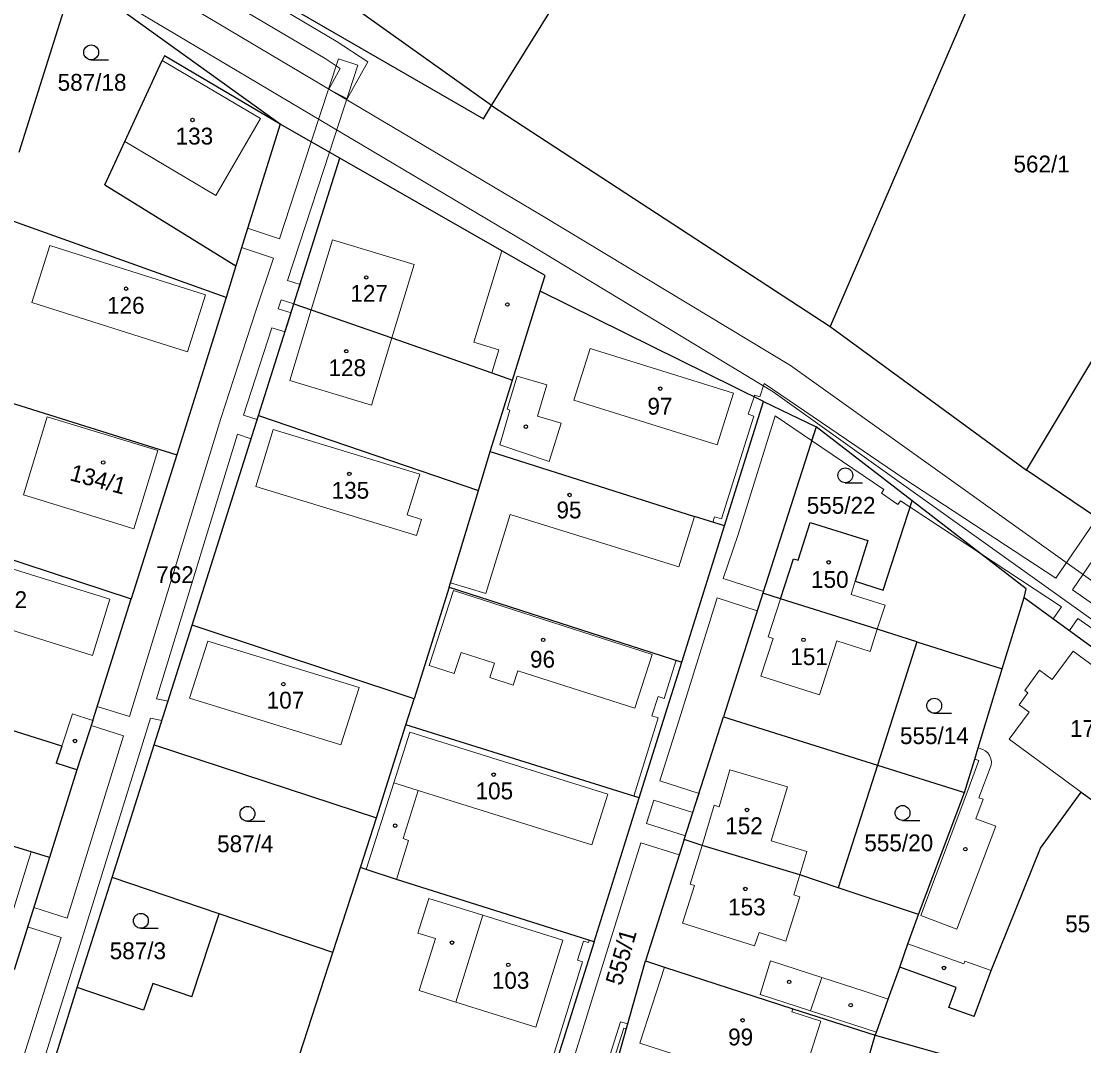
# Model space of a CAD drawing. Extents: x -701211 to -698780, y -1014269 to -1012378.
# Drawn here: x -700475.1 to -700367.7, y -1013337.5 to -1013234 of the extents above; entities that cross this region are included whole.
import ezdxf
from ezdxf.enums import TextEntityAlignment as Align

# ---------------------------------------------------------------- set-up
doc = ezdxf.new("R2010")
doc.units = 0
doc.header["$LTSCALE"] = 0.68
for name, color, linetype, lineweight in [('1', 7, 'Continuous', 25), ('13', 7, 'Continuous', 13), ('3', 7, 'Continuous', 25), ('4', 7, 'Continuous', 13), ('5', 7, 'Continuous', 25)]:
    doc.layers.add(name, color=color, linetype=linetype, lineweight=lineweight)
doc.layers.add('2', color=7, linetype='Continuous')

msp = doc.modelspace()

# ---------------------------------------------------------------- linework, layer by layer
at = {"layer": '1'}
for p, q in [((-700427.55, -1013242.53), (-700393.67, -1013187.86)), ((-700369.46, -1013209.43), (-700393.34, -1013264.83)), ((-700427.55, -1013242.53), (-700452.75, -1013224.55)), ((-700455.12, -1013228.41), (-700428.37, -1013243.85)), ((-700448.91, -1013244.39), (-700469.69, -1013229.44)), ((-700475.28, -1013247.23), (-700470.4, -1013231.7)), ((-700464.61, -1013246.15), (-700460.82, -1013237.97)), ((-700460.6, -1013237.49), (-700460.82, -1013237.97)), ((-700448.91, -1013244.39), (-700460.6, -1013237.49)), ((-700428.37, -1013243.85), (-700427.55, -1013242.53)), ((-700427.55, -1013242.53), (-700393.34, -1013264.83)), ((-700448.91, -1013244.39), (-700453.39, -1013258.72)), ((-700442.87, -1013247.84), (-700448.91, -1013244.39)), ((-700466.63, -1013250.53), (-700464.61, -1013246.15)), ((-700447.52, -1013262.54), (-700442.87, -1013247.84)), ((-700426.52, -1013257.19), (-700442.87, -1013247.84)), ((-700466.63, -1013250.53), (-700453.39, -1013258.72)), ((-700454.38, -1013261.9), (-700477.26, -1013253.74)), ((-700373.52, -1013279.35), (-700359.38, -1013255.74)), ((-700422.15, -1013259.69), (-700426.52, -1013257.19)), ((-700453.39, -1013258.72), (-700454.38, -1013261.9)), ((-700422.64, -1013261.26), (-700422.15, -1013259.69)), ((-700425.45, -1013270.26), (-700422.64, -1013261.26)), ((-700400.07, -1013272.42), (-700422.64, -1013261.26)), ((-700454.38, -1013261.9), (-700459.34, -1013277.8)), ((-700451.1, -1013273.83), (-700447.52, -1013262.54)), ((-700447.52, -1013262.54), (-700445.77, -1013263.15)), ((-700445.77, -1013263.15), (-700437.62, -1013266)), ((-700393.34, -1013264.83), (-700373.52, -1013279.35)), ((-700437.62, -1013266), (-700427.52, -1013269.53)), ((-700427.7, -1013277.47), (-700425.45, -1013270.26)), ((-700427.52, -1013269.53), (-700425.45, -1013270.26)), ((-700482.14, -1013270.64), (-700459.34, -1013277.8)), ((-700404.02, -1013284.98), (-700400.07, -1013272.42)), ((-700400.07, -1013272.42), (-700394.78, -1013274.97)), ((-700457.81, -1013295.02), (-700451.1, -1013273.83)), ((-700451.1, -1013273.83), (-700428.89, -1013281.42)), ((-700394.78, -1013274.97), (-700400.14, -1013291.78)), ((-700385.06, -1013282.46), (-700394.78, -1013274.97)), ((-700459.34, -1013277.8), (-700463.97, -1013292.36)), ((-700428.89, -1013281.42), (-700427.7, -1013277.47)), ((-700427.7, -1013277.47), (-700407.05, -1013284.02)), ((-700353.86, -1013292.67), (-700373.52, -1013279.35)), ((-700431.69, -1013290.72), (-700428.89, -1013281.42)), ((-700387.99, -1013291.46), (-700385.06, -1013282.46)), ((-700373.54, -1013291.35), (-700385.06, -1013282.46)), ((-700404.02, -1013284.98), (-700407.05, -1013284.02)), ((-700486.35, -1013284.99), (-700463.97, -1013292.36)), ((-700408.35, -1013298.74), (-700404.02, -1013284.98)), ((-700396.58, -1013288.43), (-700395.36, -1013284.64)), ((-700395.36, -1013284.64), (-700389.53, -1013286.47)), ((-700389.53, -1013286.47), (-700390.81, -1013290.57)), ((-700398.36, -1013292.34), (-700397.05, -1013288.31)), ((-700397.05, -1013288.31), (-700396.58, -1013288.43)), ((-700431.83, -1013291.18), (-700431.69, -1013290.72)), ((-700390.81, -1013290.57), (-700387.99, -1013291.46)), ((-700431.83, -1013291.18), (-700435.38, -1013302.44)), ((-700431.83, -1013291.18), (-700408.35, -1013298.74)), ((-700400.14, -1013291.78), (-700404.13, -1013304.26)), ((-700398.36, -1013292.34), (-700400.14, -1013291.78)), ((-700373.75, -1013292.22), (-700373.54, -1013291.35)), ((-700467.83, -1013304.65), (-700463.97, -1013292.36)), ((-700388.59, -1013295.43), (-700398.36, -1013292.34)), ((-700375.96, -1013299.42), (-700373.75, -1013292.22)), ((-700373.75, -1013292.22), (-700359.82, -1013302.39)), ((-700461.64, -1013307.11), (-700457.81, -1013295.02)), ((-700435.38, -1013302.44), (-700457.81, -1013295.02)), ((-700384.6, -1013296.69), (-700388.59, -1013295.43)), ((-700384.6, -1013296.69), (-700388.58, -1013309.14)), ((-700384.6, -1013296.69), (-700375.96, -1013299.42)), ((-700410.2, -1013304.6), (-700408.35, -1013298.74)), ((-700378.41, -1013307.42), (-700375.96, -1013299.42)), ((-700436.21, -1013305.08), (-700435.38, -1013302.44)), ((-700470.97, -1013307.22), (-700485.22, -1013302.75)), ((-700467.83, -1013304.65), (-700469.46, -1013309.64)), ((-700412.65, -1013312.45), (-700410.2, -1013304.6)), ((-700408.09, -1013316.65), (-700404.13, -1013304.26)), ((-700404.13, -1013304.26), (-700388.58, -1013309.14)), ((-700439.19, -1013314.46), (-700436.21, -1013305.08)), ((-700412.65, -1013312.45), (-700436.21, -1013305.08)), ((-700470.97, -1013307.22), (-700471.54, -1013308.96)), ((-700465.88, -1013320.51), (-700461.64, -1013307.11)), ((-700461.64, -1013307.11), (-700439.19, -1013314.46)), ((-700378.75, -1013308.54), (-700378.41, -1013307.42)), ((-700469.46, -1013309.64), (-700471.54, -1013308.96)), ((-700379.78, -1013311.9), (-700378.75, -1013308.54)), ((-700469.46, -1013309.64), (-700472.21, -1013318.47)), ((-700388.58, -1013309.14), (-700392.54, -1013321.53)), ((-700388.58, -1013309.14), (-700379.78, -1013311.9)), ((-700384.43, -1013324.25), (-700379.78, -1013311.9)), ((-700372.12, -1013317.53), (-700367.98, -1013311.89)), ((-700367.98, -1013311.89), (-700366.69, -1013312.84)), ((-700417.19, -1013327), (-700412.65, -1013312.45)), ((-700440.79, -1013319.49), (-700439.19, -1013314.46)), ((-700408.09, -1013316.65), (-700412, -1013328.91)), ((-700406.28, -1013317.28), (-700408.09, -1013316.65)), ((-700396.42, -1013320.23), (-700406.28, -1013317.28)), ((-700377.1, -1013329.89), (-700372.12, -1013317.53)), ((-700472.21, -1013318.47), (-700475.79, -1013329.83)), ((-700443.59, -1013328.08), (-700440.79, -1013319.49)), ((-700440.22, -1013319.68), (-700440.79, -1013319.49)), ((-700437.17, -1013320.7), (-700440.22, -1013319.68)), ((-700469.4, -1013331.62), (-700465.88, -1013320.51)), ((-700455.08, -1013324.18), (-700465.88, -1013320.51)), ((-700417.19, -1013327), (-700437.17, -1013320.7)), ((-700392.54, -1013321.53), (-700396.42, -1013320.23)), ((-700384.43, -1013324.25), (-700392.54, -1013321.53)), ((-700457.82, -1013332.57), (-700455.08, -1013324.18)), ((-700443.59, -1013328.08), (-700455.08, -1013324.18)), ((-700385.49, -1013327.21), (-700384.43, -1013324.25)), ((-700417.19, -1013327), (-700423.17, -1013346.02)), ((-700386.33, -1013329.57), (-700385.49, -1013327.21)), ((-700446.96, -1013338.45), (-700443.59, -1013328.08)), ((-700416.12, -1013343.54), (-700412, -1013328.91)), ((-700412, -1013328.91), (-700410.1, -1013329.57)), ((-700410.1, -1013329.57), (-700397.12, -1013333.76)), ((-700387.48, -1013332.78), (-700386.33, -1013329.57)), ((-700380.63, -1013331.6), (-700386.33, -1013329.57)), ((-700378.82, -1013334.54), (-700377.1, -1013329.89)), ((-700461.78, -1013331.22), (-700462.72, -1013333.92)), ((-700457.82, -1013332.57), (-700461.78, -1013331.22)), ((-700474.45, -1013347.58), (-700469.4, -1013331.62)), ((-700462.72, -1013333.92), (-700469.4, -1013331.62)), ((-700381.36, -1013333.63), (-700380.63, -1013331.6)), ((-700388.68, -1013336.12), (-700387.48, -1013332.78)), ((-700378.82, -1013334.54), (-700381.36, -1013333.63)), ((-700397.12, -1013333.76), (-700388.79, -1013336.44)), ((-700392.97, -1013350.54), (-700388.79, -1013336.44)), ((-700388.79, -1013336.44), (-700388.68, -1013336.12)), ((-700388.79, -1013336.44), (-700364.85, -1013343.16))]:
    msp.add_line(p, q, dxfattribs=at)
msp.add_lwpolyline([(-700472.21, -1013318.47), (-700474.05, -1013317.91), (-700488.57, -1013313.47)], dxfattribs=at)
at = {"layer": '13'}
for points in [[(-700287.36, -1013363.02), (-700322.83, -1013322.02), (-700397.37, -1013268.79), (-700422.31, -1013253.72), (-700469.35, -1013225.78), (-700474.13, -1013223.15), (-700505.21, -1013205.06), (-700510.59, -1013202.27), (-700527.33, -1013194.88), (-700555.49, -1013183.11), (-700559.92, -1013181.38), (-700563.23, -1013179.64), (-700564.89, -1013177.43), (-700602.93, -1013162.92), (-700645.95, -1013152.22), (-700656.81, -1013151.49), (-700669.27, -1013150.25), (-700710.28, -1013153.93)], [(-700710.03, -1013157.08), (-700669.29, -1013153.42), (-700657.08, -1013154.63), (-700646.44, -1013155.36), (-700603.88, -1013165.94), (-700566.87, -1013180.06), (-700565.33, -1013182.09), (-700561.6, -1013184.11), (-700556.67, -1013186.04), (-700528.57, -1013197.79), (-700511.95, -1013205.13), (-700506.73, -1013207.83), (-700475.69, -1013225.9), (-700470.91, -1013228.52), (-700423.94, -1013256.43), (-700399.11, -1013271.43), (-700324.98, -1013324.37), (-700289.83, -1013365.01)], [(-700472.58, -1013338.3), (-700468.76, -1013326.21), (-700462, -1013304.4), (-700460.86, -1013304.65), (-700460.24, -1013302.7), (-700461.39, -1013302.46), (-700453.23, -1013275.73), (-700451.84, -1013276.18), (-700451.23, -1013274.24), (-700452.62, -1013273.79), (-700449.75, -1013264.97), (-700448.42, -1013265.39), (-700447.81, -1013263.45), (-700449.12, -1013263.04), (-700448.82, -1013262.13), (-700447.52, -1013262.54), (-700446.9, -1013260.59), (-700448.18, -1013260.2), (-700443.94, -1013247.23), (-700441.07, -1013238.44), (-700443.03, -1013237.8), (-700445.77, -1013246.18), (-700448.97, -1013255.99), (-700452.2, -1013254.91), (-700452.81, -1013256.85), (-700449.6, -1013257.92), (-700451.4, -1013263.37), (-700454.9, -1013274.12), (-700464.12, -1013304.25), (-700467.38, -1013303.22), (-700467.83, -1013304.65), (-700467.99, -1013305.15), (-700464.73, -1013306.19), (-700470.43, -1013324.62), (-700473.81, -1013323.54), (-700474.42, -1013325.48), (-700471.04, -1013326.56), (-700474.84, -1013338.62)], [(-700366.39, -1013284.18), (-700370.54, -1013290.25), (-700385.92, -1013280.19), (-700400.02, -1013270.6), (-700400.46, -1013271.96), (-700400.99, -1013271.78), (-700401.04, -1013271.94), (-700400.07, -1013272.42), (-700404.02, -1013284.98), (-700408.35, -1013298.74), (-700410.2, -1013304.6), (-700412.65, -1013312.45), (-700417.19, -1013327), (-700423.17, -1013346.02), (-700425.97, -1013354.5), (-700428.58, -1013362.42), (-700429.11, -1013362.25), (-700430.4, -1013365.84), (-700436.32, -1013363.84), (-700452.93, -1013359.28), (-700476.99, -1013350.21)], [(-700419.67, -1013340.18), (-700416.1, -1013328.65), (-700412.49, -1013316.99), (-700408.59, -1013318.22), (-700408.09, -1013316.65), (-700407.97, -1013316.28), (-700411.9, -1013315.04), (-700411.16, -1013312.68), (-700407.22, -1013313.93), (-700406.6, -1013312), (-700410.56, -1013310.74), (-700408.45, -1013304.02), (-700404.77, -1013292.25), (-700400.71, -1013293.56), (-700400.14, -1013291.78), (-700400.09, -1013291.62), (-700404.15, -1013290.31), (-700402.66, -1013285.85), (-700398.9, -1013273.86), (-700395.22, -1013276.36), (-700394.78, -1013274.97), (-700385.06, -1013282.46), (-700378.28, -1013287.69), (-700369.97, -1013293.16), (-700370.81, -1013294.36), (-700369.17, -1013295.56), (-700368.32, -1013294.34), (-700352.95, -1013305.07)], [(-700352.51, -1013302.86), (-700368.88, -1013291.43), (-700364.71, -1013285.32)], [(-700416.59, -1013343.23), (-700414.19, -1013335.71), (-700413.94, -1013335.79), (-700413.8, -1013335.3), (-700414.52, -1013335.09), (-700417.07, -1013343.07)]]:
    msp.add_lwpolyline(points, dxfattribs=at)
for points in [[(-700456.7, -1013227.49), (-700456.91, -1013227.91), (-700457.59, -1013227.52), (-700458.63, -1013229.32), (-700444.35, -1013237.77), (-700442.85, -1013238.77), (-700443.98, -1013240.87), (-700442.15, -1013241.85), (-700440.06, -1013238.11), (-700443.25, -1013236.01), (-700455.15, -1013228.94), (-700454.93, -1013228.52), (-700455.12, -1013228.41)], [(-700405.19, -1013284.61), (-700404.02, -1013284.98), (-700400.07, -1013272.42), (-700401.04, -1013271.94), (-700401.63, -1013273.71), (-700401.07, -1013273.89), (-700404.33, -1013284.27), (-700405.03, -1013284.06)], [(-700394.78, -1013274.97), (-700395.22, -1013276.36), (-700387.93, -1013281.32), (-700388.17, -1013281.66), (-700386.51, -1013282.83), (-700386.24, -1013282.45), (-700385.27, -1013283.09), (-700378.28, -1013287.69), (-700385.06, -1013282.46)], [(-700413.2, -1013312.28), (-700412.65, -1013312.45), (-700408.35, -1013298.74), (-700408.9, -1013298.56), (-700410.11, -1013302.43), (-700410.74, -1013302.23), (-700411.36, -1013304.16), (-700410.72, -1013304.37)], [(-700423.54, -1013345.9), (-700423.17, -1013346.02), (-700417.19, -1013327), (-700417.7, -1013326.84), (-700417.77, -1013327.07), (-700418.27, -1013326.92), (-700418.86, -1013328.86), (-700418.38, -1013329.01), (-700421.94, -1013340.54)]]:
    msp.add_lwpolyline(points, close=True, dxfattribs=at)
at = {"layer": '3'}
for p, q in [((-700468.003, -1013237.9), (-700466.253, -1013237.9)), ((-700391.823, -1013280.63), (-700390.073, -1013280.63)), ((-700382.843, -1013303.9), (-700381.093, -1013303.9)), ((-700452.213, -1013314.82), (-700450.463, -1013314.82)), ((-700386.043, -1013314.73), (-700384.293, -1013314.73)), ((-700462.983, -1013325.63), (-700461.233, -1013325.63))]:
    msp.add_line(p, q, dxfattribs=at)
for centre in [(-700468.0029, -1013237.1498), (-700391.8229, -1013279.8798), (-700382.8429, -1013303.1498), (-700386.0429, -1013313.9798), (-700452.2129, -1013314.0698), (-700462.9829, -1013324.8798)]:
    msp.add_circle(centre, 0.75, dxfattribs=at)
at = {"layer": '4'}
for p, q in [((-700460.82, -1013237.97), (-700450.9, -1013243.83)), ((-700450.9, -1013243.83), (-700455.4, -1013251.59)), ((-700464.61, -1013246.15), (-700455.4, -1013251.59)), ((-700445.77, -1013263.15), (-700443.64, -1013256.07)), ((-700443.64, -1013256.07), (-700435.38, -1013258.56)), ((-700474.01, -1013262.41), (-700472.19, -1013256.66)), ((-700472.19, -1013256.66), (-700456.44, -1013261.65)), ((-700429.35, -1013266.42), (-700426.52, -1013257.19)), ((-700437.62, -1013266), (-700435.38, -1013258.56)), ((-700456.44, -1013261.65), (-700458.26, -1013267.4)), ((-700458.26, -1013267.4), (-700474.01, -1013262.41)), ((-700447.93, -1013270.3), (-700445.77, -1013263.15)), ((-700439.67, -1013272.79), (-700437.62, -1013266)), ((-700429.35, -1013266.42), (-700426.81, -1013267.2)), ((-700417.6, -1013267.06), (-700403.11, -1013271.58)), ((-700427.52, -1013269.53), (-700426.81, -1013267.2)), ((-700447.93, -1013270.3), (-700439.67, -1013272.79)), ((-700421.98, -1013270.73), (-700422.91, -1013273.89)), ((-700404.75, -1013276.81), (-700403.11, -1013271.58)), ((-700426.73, -1013276.79), (-700425.7, -1013273.29)), ((-700425.99, -1013273.2), (-700425.7, -1013273.29)), ((-700472.44, -1013273.95), (-700474.85, -1013281.83)), ((-700461.27, -1013277.38), (-700472.44, -1013273.95)), ((-700451.37, -1013280.99), (-700449.61, -1013275.24)), ((-700449.61, -1013275.24), (-700434.81, -1013279.77)), ((-700463.01, -1013283.08), (-700461.27, -1013277.38)), ((-700436.07, -1013283.88), (-700434.81, -1013279.77)), ((-700474.85, -1013281.83), (-700465.42, -1013284.73)), ((-700463.68, -1013285.28), (-700463.01, -1013283.08)), ((-700436.07, -1013283.88), (-700434.63, -1013284.32)), ((-700428.14, -1013291.82), (-700425.67, -1013283.84)), ((-700408.63, -1013289.12), (-700425.67, -1013283.84)), ((-700408.63, -1013289.12), (-700407.05, -1013284.02)), ((-700465.42, -1013284.73), (-700463.68, -1013285.28)), ((-700431.69, -1013290.72), (-700428.14, -1013291.82)), ((-700390.81, -1013290.57), (-700391.23, -1013291.9)), ((-700431.41, -1013291.52), (-700433.85, -1013299.09)), ((-700431.41, -1013291.52), (-700411.34, -1013297.98)), ((-700399.62, -1013296.2), (-700398.36, -1013292.34)), ((-700391.23, -1013291.9), (-700387.81, -1013293)), ((-700482.34, -1013293.54), (-700467.88, -1013298.06)), ((-700388.59, -1013295.43), (-700387.81, -1013293)), ((-700389.3, -1013297.66), (-700388.59, -1013295.43)), ((-700456.23, -1013296.62), (-700458.07, -1013302.39)), ((-700440.94, -1013301.32), (-700456.23, -1013296.62)), ((-700400.34, -1013300.17), (-700399.12, -1013296.36)), ((-700399.62, -1013296.2), (-700399.12, -1013296.36)), ((-700431.32, -1013299.9), (-700430.63, -1013297.76)), ((-700430.63, -1013297.76), (-700427.25, -1013298.85)), ((-700411.34, -1013297.98), (-700413.09, -1013303.41)), ((-700368.8, -1013297.64), (-700370.91, -1013300.5)), ((-700363.69, -1013301.41), (-700368.8, -1013297.64)), ((-700433.85, -1013299.09), (-700431.32, -1013299.9)), ((-700427.72, -1013300.31), (-700427.25, -1013298.85)), ((-700427.72, -1013300.31), (-700425.37, -1013301.07)), ((-700425.37, -1013301.07), (-700424.89, -1013299.61)), ((-700424.89, -1013299.61), (-700413.09, -1013303.41)), ((-700400.34, -1013300.17), (-700394.43, -1013302.06)), ((-700372.19, -1013299.56), (-700373.7, -1013301.61)), ((-700370.91, -1013300.5), (-700372.19, -1013299.56)), ((-700440.94, -1013301.32), (-700442.78, -1013307.09)), ((-700442.78, -1013307.09), (-700458.07, -1013302.39)), ((-700373.38, -1013301.85), (-700374.27, -1013303.06)), ((-700373.38, -1013301.85), (-700373.7, -1013301.61)), ((-700373.26, -1013303.8), (-700374.27, -1013303.06)), ((-700469.9, -1013303.97), (-700470.97, -1013307.22)), ((-700467.83, -1013304.65), (-700469.9, -1013303.97)), ((-700373.26, -1013303.8), (-700375.27, -1013306.54)), ((-700437.44, -1013310.93), (-700435.82, -1013305.83)), ((-700415.82, -1013312.09), (-700435.82, -1013305.83)), ((-700367.98, -1013311.89), (-700375.27, -1013306.54)), ((-700377.93, -1013307.57), (-700378.41, -1013307.42)), ((-700377.69, -1013307.7), (-700377.93, -1013307.57)), ((-700377.44, -1013307.92), (-700377.69, -1013307.7)), ((-700379.55, -1013311.99), (-700378.34, -1013308.69)), ((-700378.75, -1013308.54), (-700378.34, -1013308.69)), ((-700377.24, -1013308.19), (-700377.44, -1013307.92)), ((-700377.11, -1013308.5), (-700377.24, -1013308.19)), ((-700377.06, -1013308.83), (-700377.11, -1013308.5)), ((-700377.09, -1013309.17), (-700377.06, -1013308.83)), ((-700404.58, -1013313.35), (-700403.47, -1013309.61)), ((-700403.47, -1013309.61), (-700397.67, -1013311.34)), ((-700378.33, -1013312.44), (-700377.09, -1013309.17)), ((-700440.22, -1013319.68), (-700437.44, -1013310.93)), ((-700437.44, -1013310.93), (-700434.98, -1013311.7)), ((-700436.5, -1013316.57), (-700434.98, -1013311.7)), ((-700417.42, -1013317.2), (-700434.98, -1013311.7)), ((-700417.42, -1013317.2), (-700415.82, -1013312.09)), ((-700399.3, -1013316.81), (-700397.67, -1013311.34)), ((-700384.2, -1013324.34), (-700379.55, -1013311.99)), ((-700406.28, -1013317.28), (-700405.06, -1013313.21)), ((-700405.06, -1013313.21), (-700404.58, -1013313.35)), ((-700378.65, -1013314.57), (-700377.91, -1013312.6)), ((-700377.91, -1013312.6), (-700378.33, -1013312.44)), ((-700380.55, -1013325.71), (-700376.63, -1013315.32)), ((-700376.63, -1013315.32), (-700378.65, -1013314.57)), ((-700437.17, -1013320.7), (-700435.93, -1013316.75)), ((-700436.5, -1013316.57), (-700435.93, -1013316.75)), ((-700406.28, -1013317.28), (-700407.51, -1013321.16)), ((-700399.3, -1013316.81), (-700395.72, -1013317.88)), ((-700476.1, -1013324.46), (-700474.05, -1013317.91)), ((-700396.42, -1013320.23), (-700395.72, -1013317.88)), ((-700397.01, -1013322.26), (-700396.42, -1013320.23)), ((-700407.04, -1013321.31), (-700408.26, -1013325.11)), ((-700407.51, -1013321.16), (-700407.04, -1013321.31)), ((-700435, -1013326.11), (-700433.9, -1013322.61)), ((-700433.9, -1013322.61), (-700428.43, -1013324.32)), ((-700397.83, -1013326.93), (-700396.43, -1013322.44)), ((-700396.43, -1013322.44), (-700397.01, -1013322.26)), ((-700380.55, -1013325.71), (-700384.2, -1013324.34)), ((-700435, -1013326.11), (-700433.23, -1013326.66)), ((-700408.26, -1013325.11), (-700400.98, -1013327.39)), ((-700400.98, -1013327.39), (-700400.53, -1013326.05)), ((-700400.53, -1013326.05), (-700397.83, -1013326.93)), ((-700434.88, -1013331.93), (-700433.23, -1013326.66)), ((-700423.1, -1013335.61), (-700420.36, -1013326.84)), ((-700379.84, -1013329.23), (-700385.49, -1013327.21)), ((-700400.41, -1013332.31), (-700399.37, -1013328.92)), ((-700399.37, -1013328.92), (-700394.19, -1013330.6)), ((-700379.84, -1013329.23), (-700379.74, -1013328.95)), ((-700379.74, -1013328.95), (-700377.1, -1013329.89)), ((-700412.57, -1013337.23), (-700410.1, -1013329.57)), ((-700395.34, -1013333.96), (-700394.19, -1013330.6)), ((-700394.19, -1013330.6), (-700389.92, -1013331.99)), ((-700431.16, -1013333.09), (-700434.88, -1013331.93)), ((-700400.41, -1013332.31), (-700395.34, -1013333.96)), ((-700389.92, -1013331.99), (-700387.48, -1013332.78)), ((-700397.12, -1013333.76), (-700397.22, -1013334.07)), ((-700397.22, -1013334.07), (-700394.3, -1013335)), ((-700395.34, -1013333.96), (-700390.96, -1013335.38)), ((-700394.3, -1013335), (-700396.64, -1013342.37)), ((-700390.96, -1013335.38), (-700388.68, -1013336.12)), ((-700396.64, -1013342.37), (-700412.57, -1013337.23))]:
    msp.add_line(p, q, dxfattribs=at)
for points in [[(-700404.75, -1013276.81), (-700419.24, -1013272.29), (-700417.6, -1013267.06)], [(-700425.99, -1013273.2), (-700424.96, -1013269.86), (-700421.98, -1013270.73)], [(-700422.91, -1013273.89), (-700420.53, -1013274.61), (-700421.73, -1013278.47), (-700426.73, -1013276.79)], [(-700451.37, -1013280.99), (-700435.14, -1013285.96), (-700434.63, -1013284.32)], [(-700467.88, -1013298.06), (-700466.1, -1013292.37), (-700486.61, -1013286.01)], [(-700394.43, -1013302.06), (-700392.68, -1013296.58), (-700389.3, -1013297.66)], [(-700423.1, -1013335.61), (-700431.16, -1013333.09), (-700428.43, -1013324.32), (-700420.36, -1013326.84)]]:
    msp.add_lwpolyline(points, dxfattribs=at)
at = {"layer": '5'}
for centre in [(-700457.7668, -1013243.9792), (-700440.2168, -1013259.8792), (-700464.4768, -1013261.0192), (-700425.9568, -1013262.6192), (-700442.2368, -1013267.3392), (-700410.5168, -1013271.1192), (-700424.0968, -1013274.9592), (-700466.7868, -1013278.5792), (-700441.9268, -1013279.7292), (-700419.6768, -1013281.8592), (-700393.4968, -1013288.6592), (-700422.3468, -1013296.4992), (-700396.0468, -1013296.4892), (-700448.5868, -1013300.9692), (-700469.6368, -1013306.7092), (-700427.3368, -1013310.1092), (-700401.7468, -1013313.6792), (-700437.2968, -1013315.2692), (-700379.6968, -1013317.6392), (-700401.9268, -1013321.6592), (-700431.5468, -1013327.0792), (-700425.8668, -1013329.3192), (-700381.8468, -1013329.6392), (-700397.4968, -1013331.0492), (-700391.2768, -1013333.3992), (-700402.1968, -1013334.9292)]:
    msp.add_circle(centre, 0.175, dxfattribs=at)

# ---------------------------------------------------------------- texts
at = {"layer": '2'}
for s, p in [('587/18', (-700471.39, -1013241.025)), ('133', (-700459.47, -1013246.455)), ('127', (-700441.82, -1013262.345)), ('126', (-700466.4, -1013263.545)), ('128', (-700444.03, -1013269.855)), ('97', (-700411.81, -1013273.745)), ('135', (-700443.71, -1013282.235)), ('555/22', (-700395.72, -1013283.755)), ('95', (-700421, -1013284.225)), ('762', (-700461.43, -1013290.755)), ('150', (-700395.28, -1013291.245)), ('112', (-700478.27, -1013293.285)), ('96', (-700423.67, -1013299.305)), ('151', (-700397.38, -1013299.045)), ('107', (-700450.27, -1013303.435)), ('173', (-700369.12, -1013306.295)), ('555/14', (-700386.3, -1013307.025)), ('105', (-700429.17, -1013312.605)), ('152', (-700403.95, -1013316.125)), ('587/4', (-700455.28, -1013317.945)), ('555/20', (-700389.9, -1013317.855)), ('153', (-700403.66, -1013324.325)), ('555/2', (-700369.61, -1013326.035)), ('587/3', (-700466.13, -1013328.755)), ('103', (-700427.53, -1013331.745)), ('99', (-700403.66, -1013337.465))]:
    msp.add_text(s, height=1.7, dxfattribs=at).set_placement(p)
msp.add_text('562/1', height=1.7, dxfattribs=at).set_placement((-700371.99, -1013249.275), align=Align.CENTER)
for s, rotation, p in [('134/1', 345, (-700470.259, -1013280.36)), ('555/1', 74, (-700414.441, -1013331.507))]:
    msp.add_text(s, height=1.7, rotation=rotation, dxfattribs=at).set_placement(p)

doc.saveas('drawing.dxf')
